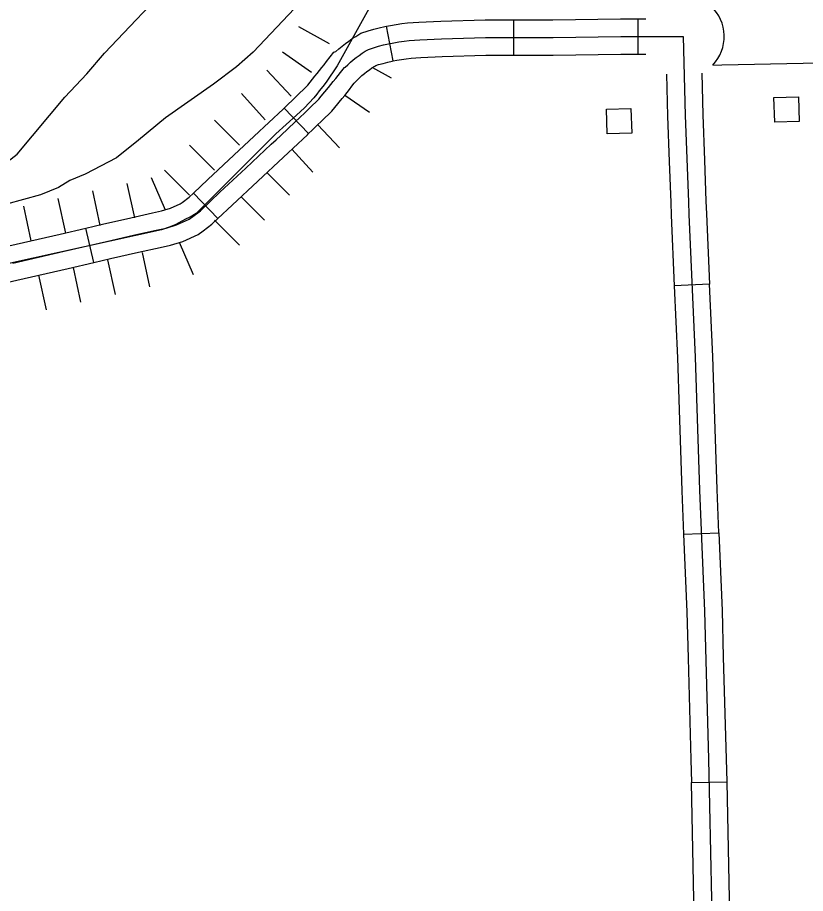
# Model space of a CAD drawing. Extents: x -19 to 366, y -4 to 359.
# Drawn here: x 164.816 to 165.449, y 176.331 to 177.035 of the extents above; entities that cross this region are included whole.
import ezdxf

# ---------------------------------------------------------------- set-up
doc = ezdxf.new("R2010")
doc.units = 0
for name, color, linetype in [('21', 7, 'Continuous'), ('R_Contour Annot', 7, 'Continuous'), ('R_Proposed Const Limits', 7, 'Continuous'), ('R_ROW', 7, 'Continuous'), ('R_ROW Annot', 7, 'Continuous'), ('R_Temp Easement', 7, 'Continuous'), ('Sheet Fence', 7, 'Continuous')]:
    doc.layers.add(name, color=color, linetype=linetype)

msp = doc.modelspace()

# ---------------------------------------------------------------- linework, layer by layer
at = {"layer": '21'}
for points in [[(165.42467, 176.95117), (165.42411, 176.97087), (165.44388, 176.97142), (165.44443, 176.95172)], [(165.28988, 176.94177), (165.28933, 176.96148), (165.30909, 176.96203), (165.30964, 176.94232)]]:
    msp.add_lwpolyline(points, close=True, dxfattribs=at)
at = {"layer": 'R_Contour Annot'}
msp.add_lwpolyline([(165.37486, 176.99704), (165.38216, 176.99726), (165.4477, 176.99864), (165.51859, 177.00049), (165.61721, 177.00387), (165.69974, 177.00695), (165.75085, 177.00879), (165.85598, 177.01343), (165.90988, 177.01503), (165.9432, 177.01565), (166.01868, 177.01706), (166.09315, 177.01801), (166.17239, 177.01898), (166.24358, 177.0204), (166.31348, 177.02121), (166.36347, 177.02244)], dxfattribs=at)
msp.add_arc((165.35097, 177.02002), 0.03314, 316.1173, 47.28678, dxfattribs=at)
at = {"layer": 'R_Proposed Const Limits'}
for p, q in [((165.04153, 177.02804), (165.06637, 177.01425)), ((165.0287, 177.0076), (165.05204, 176.99141)), ((165.01628, 176.99283), (165.03568, 176.97208)), ((165.10104, 176.99501), (165.11605, 176.98668)), ((164.99579, 176.97411), (165.01487, 176.95306)), ((165.07895, 176.97275), (165.09873, 176.95904)), ((164.97416, 176.95266), (164.99423, 176.93256)), ((165.0572, 176.94906), (165.07449, 176.93058)), ((164.95406, 176.93259), (164.97413, 176.91249)), ((165.03638, 176.92934), (165.05304, 176.91097)), ((164.93395, 176.91252), (164.95403, 176.89241)), ((165.0162, 176.91056), (165.03438, 176.89235)), ((164.92313, 176.90674), (164.93444, 176.88068)), ((164.92313, 176.90674), (164.93444, 176.88068)), ((164.90356, 176.90188), (164.90967, 176.87413)), ((164.84807, 176.88965), (164.85418, 176.86191)), ((164.84807, 176.88965), (164.85418, 176.86191)), ((164.87582, 176.89576), (164.88193, 176.86802)), ((164.99542, 176.89116), (165.01428, 176.87228)), ((164.82033, 176.88354), (164.82644, 176.8558)), ((164.9741, 176.87231), (164.99417, 176.85221)), ((164.94574, 176.85461), (164.95704, 176.82855)), ((164.94574, 176.85461), (164.95704, 176.82855)), ((164.88804, 176.84028), (164.89415, 176.81253)), ((164.91578, 176.84639), (164.92189, 176.81864)), ((164.86029, 176.83417), (164.8664, 176.80642)), ((164.86029, 176.83417), (164.8664, 176.80642)), ((164.83255, 176.82805), (164.83866, 176.80031))]:
    msp.add_line(p, q, dxfattribs=at)
msp.add_lwpolyline([(165.19509, 177.21688), (165.07268, 176.99635), (165.06377, 176.9834), (165.06122, 176.97972), (165.05829, 176.97623), (165.05628, 176.97352), (165.05409, 176.97061), (165.04637, 176.96262), (165.04009, 176.95676), (165.02348, 176.94169), (164.9594, 176.87771), (164.9566, 176.87611), (164.95325, 176.87412), (164.95138, 176.8735), (164.94784, 176.8715), (164.94299, 176.8689), (164.93832, 176.86688), (164.93157, 176.86441), (164.68597, 176.81031)], dxfattribs=at)
at = {"layer": 'R_ROW'}
for p, q in [((165.37228, 176.82077), (165.3439, 176.81953)), ((165.35136, 176.61971), (165.37975, 176.62087)), ((165.35765, 176.42009), (165.38606, 176.4207))]:
    msp.add_line(p, q, dxfattribs=at)
for points in [[(165.35097, 177.02002), (165.35271, 176.95649), (165.35523, 176.88703), (165.3556, 176.8768), (165.36064, 176.76217), (165.36413, 176.65526), (165.36811, 176.55779), (165.37145, 176.43887), (165.3739, 176.32618), (165.37515, 176.26984)], [(165.33759, 176.98969), (165.33852, 176.95603), (165.33984, 176.91955)], [(165.36599, 176.99047), (165.36691, 176.95694), (165.36823, 176.92058)], [(165.33984, 176.91955), (165.34103, 176.88651), (165.34141, 176.87623), (165.3439, 176.81953)], [(165.36823, 176.92058), (165.36942, 176.88755), (165.3698, 176.87737), (165.37228, 176.82077)], [(165.3439, 176.81953), (165.34645, 176.76163), (165.34781, 176.71977)], [(165.37621, 176.72069), (165.37484, 176.76271), (165.37228, 176.82077)], [(165.37975, 176.62087), (165.37832, 176.65578), (165.37621, 176.72069)], [(165.34781, 176.71977), (165.34993, 176.65474), (165.35136, 176.61971)], [(165.35136, 176.61971), (165.35391, 176.5573), (165.35496, 176.51996)], [(165.37975, 176.62087), (165.38231, 176.55828), (165.38336, 176.52076)], [(165.35496, 176.51996), (165.35725, 176.43852), (165.35765, 176.42009)], [(165.38336, 176.52076), (165.38565, 176.43922), (165.38606, 176.4207)], [(165.35983, 176.3201), (165.3597, 176.32587), (165.35765, 176.42009)], [(165.38606, 176.4207), (165.3881, 176.32649), (165.38823, 176.32073)]]:
    msp.add_lwpolyline(points, dxfattribs=at)
at = {"layer": 'R_ROW Annot'}
for p, q in [((165.21491, 177.00495), (165.21482, 177.03336)), ((165.31489, 177.00574), (165.31483, 177.03415)), ((165.1179, 177.00039), (165.11233, 177.02824)), ((165.04977, 176.94197), (165.03009, 176.96246)), ((164.97678, 176.87354), (164.95718, 176.89411)), ((164.87692, 176.83827), (164.87051, 176.86595))]:
    msp.add_line(p, q, dxfattribs=at)
for points in [[(165.11233, 177.02824), (165.11564, 177.02891), (165.12017, 177.02968), (165.12474, 177.03034), (165.12934, 177.03086), (165.13394, 177.03125), (165.13842, 177.03151), (165.15612, 177.03236), (165.19184, 177.03329), (165.21482, 177.03336)], [(165.21482, 177.03336), (165.2463, 177.03345), (165.30078, 177.03412), (165.321, 177.03416)], [(165.03009, 176.96246), (165.03301, 176.96527), (165.03685, 176.96889), (165.04056, 176.97251), (165.04765, 176.9793), (165.04902, 176.98095), (165.05477, 176.98803), (165.05665, 176.99033), (165.05852, 176.99272), (165.06049, 176.99512), (165.06222, 176.99734), (165.06413, 176.99982), (165.07016, 177.00748), (165.07178, 177.00796), (165.07416, 177.01007), (165.07675, 177.01225), (165.07941, 177.01432), (165.0821, 177.01633), (165.08491, 177.01828), (165.08773, 177.02011), (165.09186, 177.02265), (165.0977, 177.02453), (165.10215, 177.02581), (165.10662, 177.02697), (165.1111, 177.028), (165.11233, 177.02824)], [(165.07854, 176.99515), (165.07908, 176.99531), (165.08122, 176.99734), (165.08343, 176.99931), (165.0857, 177.00121), (165.08803, 177.00304), (165.0904, 177.0048), (165.09283, 177.00649), (165.09532, 177.00811), (165.09783, 177.00965), (165.10184, 177.01094), (165.10591, 177.01211), (165.10999, 177.01317), (165.11409, 177.01411), (165.11823, 177.01494), (165.12238, 177.01565), (165.12655, 177.01624), (165.13075, 177.01672), (165.13496, 177.01708), (165.13917, 177.01733), (165.15664, 177.01816), (165.19204, 177.01909), (165.24641, 177.01925), (165.30088, 177.01992), (165.35097, 177.02002)], [(165.1179, 177.00039), (165.12082, 177.00097), (165.12458, 177.00162), (165.12836, 177.00215), (165.13216, 177.00259), (165.13597, 177.00291), (165.13991, 177.00314), (165.15717, 177.00397), (165.19225, 177.00488), (165.21491, 177.00495)], [(165.21491, 177.00495), (165.24652, 177.00504), (165.30099, 177.00572), (165.32105, 177.00576)], [(164.81181, 176.83783), (164.85309, 176.84733), (164.8872, 176.85524), (164.90992, 176.8604), (164.92724, 176.86426), (164.93514, 176.86595), (164.94359, 176.86854), (164.95374, 176.87308), (164.95656, 176.87518), (164.96282, 176.87986), (164.97843, 176.89473), (164.99919, 176.91411), (165.01977, 176.93332), (165.02364, 176.93691), (165.02751, 176.9405), (165.03901, 176.95133), (165.04281, 176.95498), (165.04668, 176.95864), (165.05043, 176.96229), (165.05805, 176.9696), (165.06, 176.97193), (165.06578, 176.97906), (165.06774, 176.98145), (165.06961, 176.98384), (165.07158, 176.98624), (165.07345, 176.98864), (165.07534, 176.9911), (165.07854, 176.99515)], [(165.04977, 176.94197), (165.05261, 176.9447), (165.05651, 176.94839), (165.0603, 176.95208), (165.06846, 176.95989), (165.07097, 176.96291), (165.07678, 176.97008), (165.07883, 176.97257), (165.0807, 176.97497), (165.08267, 176.97737), (165.08467, 176.97993), (165.08655, 176.98237), (165.08797, 176.98417), (165.09082, 176.98687), (165.09271, 176.98855), (165.09464, 176.99017), (165.09666, 176.99175), (165.09869, 176.99327), (165.10076, 176.9947), (165.10291, 176.9961), (165.1038, 176.99665), (165.10598, 176.99735), (165.10966, 176.99841), (165.11337, 176.99937), (165.11707, 177.00022), (165.1179, 177.00039)], [(164.95718, 176.89411), (164.96869, 176.90507), (164.9895, 176.92449), (165.0101, 176.94372), (165.01398, 176.94732), (165.01781, 176.95087), (165.02922, 176.96162), (165.03009, 176.96246)], [(164.97678, 176.87354), (164.98818, 176.8844), (165.00889, 176.90373), (165.02945, 176.92292), (165.0333, 176.92649), (165.03722, 176.93012), (165.0488, 176.94104), (165.04977, 176.94197)], [(164.87051, 176.86595), (164.88402, 176.86908), (164.9068, 176.87425), (164.9242, 176.87814), (164.93157, 176.87971), (164.93859, 176.88186), (164.9465, 176.8854), (164.94806, 176.88657), (164.95363, 176.89073), (164.95718, 176.89411)], [(164.87692, 176.83827), (164.89037, 176.84139), (164.91304, 176.84654), (164.93027, 176.85038), (164.93872, 176.85219), (164.94859, 176.85522), (164.96097, 176.86075), (164.96506, 176.8638), (164.972, 176.86899), (164.97678, 176.87354)], [(164.77307, 176.84338), (164.80861, 176.85166), (164.8499, 176.86117), (164.87051, 176.86595)], [(164.77952, 176.81571), (164.81502, 176.82399), (164.85629, 176.83349), (164.87692, 176.83827)]]:
    msp.add_lwpolyline(points, dxfattribs=at)
at = {"layer": 'R_Temp Easement'}
for points in [[(165.00522, 177.00735), (164.99173, 176.9956), (164.97338, 176.98162), (164.93477, 176.95456), (164.91294, 176.93651), (164.89536, 176.92236), (164.87017, 176.90933), (164.85764, 176.90424), (164.84852, 176.89868), (164.83411, 176.89277), (164.80689, 176.88519), (164.79235, 176.88421), (164.78662, 176.88613), (164.78352, 176.8887), (164.78104, 176.89622), (164.78783, 176.90418), (164.81543, 176.92543), (164.85372, 176.97125), (164.87136, 176.98995), (164.88566, 177.00666), (164.94229, 177.06645)], [(165.03831, 177.04241), (165.00522, 177.00735)]]:
    msp.add_lwpolyline(points, dxfattribs=at)
at = {"layer": 'Sheet Fence'}
for points in [[(168.79024, 2.24423), (168.56072, 10.86154), (168.3304, 19.47898), (168.09927, 28.09654), (167.86734, 36.71424), (167.63461, 45.33207), (167.40109, 53.95003), (167.16676, 62.56812), (166.93164, 71.18634), (166.69573, 79.80469), (166.45902, 88.42317), (166.22151, 97.04178), (165.98322, 105.66053), (165.74413, 114.27941), (165.50426, 122.89842), (165.26359, 131.51756), (165.02214, 140.13684), (164.7799, 148.75625), (164.53687, 157.3758), (164.29307, 165.99547), (164.04847, 174.61528), (163.8031, 183.23523), (163.55694, 191.85531), (163.31001, 200.47553), (163.06229, 209.09588), (162.8138, 217.71636), (162.56453, 226.33698), (162.31449, 234.95774), (162.06367, 243.57863), (161.81208, 252.19966), (161.55972, 260.82082), (161.30659, 269.44212), (161.05269, 278.06356), (160.79802, 286.68514), (160.54258, 295.30685), (160.28638, 303.9287), (160.02941, 312.55068), (159.77168, 321.1728), (159.51318, 329.79507), (159.25393, 338.41747), (158.99391, 347.04)], [(0, 172.2839), (7.1335, 172.2883), (14.26699, 172.30153), (21.40046, 172.32356), (28.53389, 172.35442), (35.66729, 172.39408), (42.80062, 172.44256), (49.9339, 172.49986), (57.06709, 172.56597), (64.2002, 172.6409), (71.33321, 172.72464), (78.46611, 172.81719), (85.59889, 172.91856), (92.73155, 173.02874), (99.86406, 173.14774), (106.99641, 173.27555), (114.12861, 173.41217), (121.26063, 173.5576), (128.39246, 173.71185), (135.5241, 173.87492), (142.65553, 174.04679), (149.78674, 174.22748), (156.91773, 174.41697), (164.04847, 174.61528), (171.17897, 174.82241), (178.3092, 175.03834), (185.43916, 175.26308), (192.56884, 175.49664), (199.69822, 175.739), (206.8273, 175.99017), (213.95607, 176.25015), (221.0845, 176.51895), (228.2126, 176.79655), (235.34035, 177.08295), (242.46774, 177.37817), (249.59476, 177.68219), (256.7214, 177.99502), (263.84765, 178.31666), (270.97349, 178.6471), (278.09893, 178.98634), (285.22393, 179.33439), (292.3485, 179.69125), (299.47263, 180.05691), (306.59629, 180.43137), (313.71949, 180.81463), (320.84221, 181.2067), (327.96444, 181.60757), (335.08617, 182.01724), (342.20739, 182.4357)]]:
    msp.add_spline(points, degree=3, dxfattribs=at)

doc.saveas('drawing.dxf')
